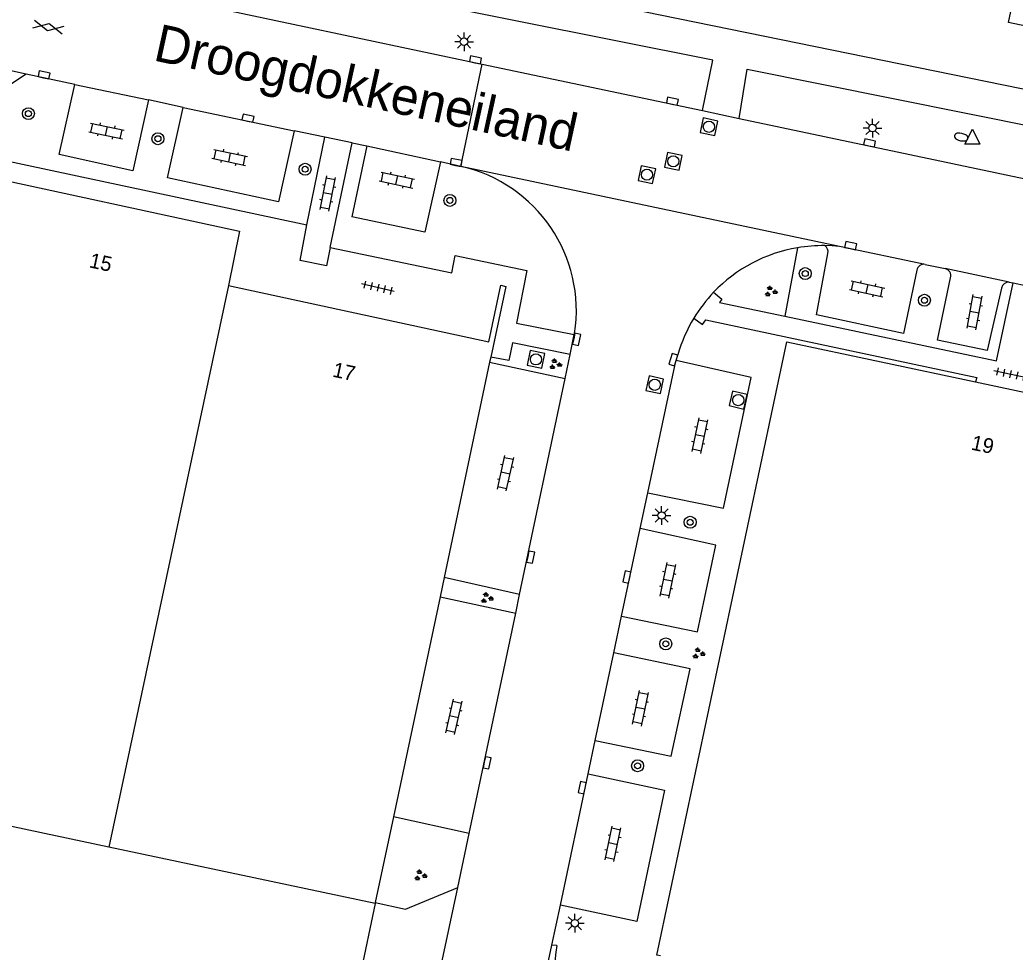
# Model space of a CAD drawing. Extents: x 131000 to 133013, y 393000 to 396501.
# Drawn here: x 131584.1 to 131650.8, y 393585.9 to 393648.3 of the extents above; entities that cross this region are included whole.
import ezdxf

# ---------------------------------------------------------------- set-up
doc = ezdxf.new("R2010")
doc.units = 0
for name, color, linetype in [('gg-afsc-hekwerk', 7, 'Continuous'), ('gg-anno-huisnummerreeks BGT', 7, 'Continuous'), ('gg-anno-openbare ruimte label', 7, 'Continuous'), ('gg-bbg-hoofdgebouw', 7, 'Continuous'), ('gg-bbg-tussenscheiding', 7, 'Continuous'), ('gg-knt-onverhard', 7, 'Continuous'), ('gg-knt-verharding', 7, 'Continuous'), ('gt-grn-groengrens', 7, 'Continuous'), ('gt-grn-weggrens', 7, 'Continuous'), ('gt-symb-boom', 7, 'Continuous'), ('gt-symb-brandkraan', 7, 'Continuous'), ('gt-symb-gesloten verharding', 7, 'Continuous'), ('gt-symb-groenvak', 7, 'Continuous'), ('gt-symb-klinker verharding', 7, 'Continuous'), ('gt-symb-kolk', 7, 'Continuous'), ('gt-symb-lichtmast', 7, 'Continuous'), ('gt-symb-rioolschacht', 7, 'Continuous'), ('gt-symb-tegel verharding', 7, 'Continuous'), ('gt-symb-waterafsluiter', 7, 'Continuous')]:
    doc.layers.add(name, color=color, linetype=linetype)

# ---------------------------------------------------------------- blocks, each defined once
blk = doc.blocks.new('gt0-TEG1')
at = {"layer": 'gt-symb-tegel verharding'}
for p, q in [((-1.125, 0), (1.125, 0)), ((-0.9, -0.25), (-0.9, 0.25)), ((-0.45, -0.25), (-0.45, 0.25)), ((0, -0.25), (0, 0.25)), ((0.45, -0.25), (0.45, 0.25)), ((0.9, -0.25), (0.9, 0.25))]:
    blk.add_line(p, q, dxfattribs=at)
blk = doc.blocks.new('gt0-KL1')
at = {"layer": 'gt-symb-klinker verharding'}
for p, q in [((-1.15, 0.3), (1.15, 0.3)), ((-1, -0.3), (-1, 0.3)), ((-0.5, 0.3), (-0.5, 0.45)), ((0, -0.3), (0, 0.3)), ((0.5, 0.3), (0.5, 0.45)), ((1, -0.3), (1, 0.3)), ((-1.15, -0.3), (1.15, -0.3)), ((-0.5, -0.45), (-0.5, -0.3)), ((0.5, -0.45), (0.5, -0.3))]:
    blk.add_line(p, q, dxfattribs=at)
blk = doc.blocks.new('gt0-KOLK')
at = {"layer": 'gt-symb-kolk'}
blk.add_lwpolyline([(0, 0), (0.375, 0), (0.375, 0.4), (-0.375, 0.4), (-0.375, 0), (0, 0)], dxfattribs=at)
blk = doc.blocks.new('gt0-BOOM')
at = {"layer": 'gt-symb-boom'}
for radius in [0.4, 0.2]:
    blk.add_circle((0, 0), radius, dxfattribs=at)
blk = doc.blocks.new('gt0-GRVAK')
at = {"layer": 'gt-symb-groenvak'}
for p, q in [((-0.11, 0.189), (-0.228, 0.24)), ((-0.182, 0.153), (0.088, 0.153)), ((-0.091, 0.211), (-0.156, 0.322)), ((-0.047, 0.214), (-0.047, 0.393)), ((-0.004, 0.211), (0.061, 0.322)), ((0.015, 0.189), (0.133, 0.24)), ((0.262, -0.052), (0.197, 0.059)), ((0.305, -0.049), (0.305, 0.13)), ((0.349, -0.052), (0.414, 0.059)), ((-0.245, -0.228), (-0.363, -0.177)), ((-0.318, -0.264), (-0.047, -0.264)), ((-0.226, -0.206), (-0.291, -0.095)), ((-0.183, -0.203), (-0.183, -0.024)), ((-0.139, -0.206), (-0.074, -0.095)), ((-0.12, -0.228), (-0.002, -0.177)), ((0.243, -0.074), (0.125, -0.023)), ((0.17, -0.11), (0.441, -0.11)), ((0.368, -0.074), (0.486, -0.023))]:
    blk.add_line(p, q, dxfattribs=at)
blk = doc.blocks.new('gt0-LMAST')
at = {"layer": 'gt-symb-lichtmast'}
for p, q in [((-0.182, 0.173), (-0.447, 0.438)), ((-0.005, 0.246), (-0.005, 0.621)), ((0.172, 0.173), (0.437, 0.438)), ((-0.255, -0.004), (-0.63, -0.004)), ((-0.182, -0.181), (-0.447, -0.446)), ((-0.005, -0.254), (-0.005, -0.629)), ((0.437, -0.446), (0.172, -0.181)), ((0.245, -0.004), (0.62, -0.004))]:
    blk.add_line(p, q, dxfattribs=at)
blk.add_circle((-0.005, -0.004), 0.25, dxfattribs=at)
blk = doc.blocks.new('gt0-RS')
at = {"layer": 'gt-symb-rioolschacht'}
blk.add_lwpolyline([(-0.5, -0.5), (0.5, -0.5), (0.5, 0.5), (-0.5, 0.5)], close=True, dxfattribs=at)
blk.add_circle((0, 0), 0.375, dxfattribs=at)
blk = doc.blocks.new('gt0-BR')
at = {"layer": 'gt-symb-brandkraan'}
for centre, radius, start, end in [((-0.244, 0), 0.206, 107.56694, 252.43307), ((0.599, -2.664), 3, 106.89205, 107.56694), ((0, -0.691), 0.938, 73.10799, 106.89205), ((-0.599, -2.664), 3, 72.43309, 73.10799), ((0.244, 0), 0.206, 287.56695, 72.43309), ((0.599, 2.664), 3, 252.43307, 253.10797), ((0, 0.691), 0.938, 253.10797, 286.89206), ((-0.599, 2.664), 3, 286.89206, 287.56695)]:
    blk.add_arc(centre, radius, start, end, dxfattribs=at)
blk = doc.blocks.new('gt0-WAFSL')
at = {"layer": 'gt-symb-waterafsluiter'}
for p, q in [((-0.5, -0.333), (0, 0.667)), ((0, 0.667), (0.5, -0.333)), ((0.5, -0.333), (-0.5, -0.333))]:
    blk.add_line(p, q, dxfattribs=at)
blk = doc.blocks.new('gt0-GESVH1')
at = {"layer": 'gt-symb-gesloten verharding'}
for p, q in [((-0.992, -0.261), (0.008, 0.239)), ((0.008, -0.261), (-0.992, 0.239)), ((0.008, 0.239), (1.008, -0.261)), ((1.008, 0.239), (0.008, -0.261))]:
    blk.add_line(p, q, dxfattribs=at)

msp = doc.modelspace()

# ---------------------------------------------------------------- linework, layer by layer
at = {"layer": 'gg-afsc-hekwerk'}
msp.add_line((131607.912, 393589.139), (131606.706, 393583.439), dxfattribs=at)
at = {"layer": 'gg-bbg-hoofdgebouw'}
for p, q in [((131615.656, 393625.749), (131615.581, 393625.396)), ((131615.581, 393625.396), (131612.53, 393610.972)), ((131648.127, 393624.08), (131652.201, 393623.217)), ((131612.53, 393610.972), (131612.259, 393609.691)), ((131612.259, 393609.691), (131609.141, 393594.949)), ((131609.141, 393594.949), (131607.923, 393589.19)), ((131607.912, 393589.139), (131590.076, 393592.919)), ((131607.923, 393589.19), (131607.912, 393589.139))]:
    msp.add_line(p, q, dxfattribs=at)
for points in [[(131666.207, 393644.817), (131650.329, 393648.169), (131652.82, 393659.982), (131662.913, 393661.862)], [(131590.076, 393592.919), (131571.89, 393596.773), (131580.872, 393638.078)], [(131580.872, 393638.078), (131598.836, 393634.173), (131598.092, 393630.542)], [(131598.092, 393630.542), (131615.528, 393626.778), (131616.325, 393630.558), (131616.658, 393630.487), (131615.656, 393625.749)], [(131627.019, 393585.62), (131626.781, 393585.67), (131635.482, 393626.758), (131648.127, 393624.08)]]:
    msp.add_lwpolyline(points, dxfattribs=at)
at = {"layer": 'gg-bbg-tussenscheiding'}
msp.add_line((131598.092, 393630.542), (131590.076, 393592.919), dxfattribs=at)
at = {"layer": 'gg-knt-onverhard'}
msp.add_line((131603.859, 393653.419), (131663.713, 393641.183), dxfattribs=at)
for points in [[(131629.828, 393642.259), (131630.534, 393645.632), (131597.48, 393652.245), (131591.267, 393653.383), (131590.586, 393650.571)], [(131632.294, 393641.736), (131632.833, 393645.043), (131662.268, 393639.122), (131686.628, 393634.076)]]:
    msp.add_lwpolyline(points, dxfattribs=at)
at = {"layer": 'gg-knt-verharding'}
for p, q in [((131590.586, 393650.571), (131615.088, 393645.381)), ((131584.529, 393644.715), (131568.051, 393648.18)), ((131615.088, 393645.381), (131629.828, 393642.259)), ((131587.808, 393644.017), (131584.529, 393644.715)), ((131587.808, 393644.017), (131592.731, 393642.976)), ((131595.048, 393642.475), (131592.731, 393642.976)), ((131595.048, 393642.475), (131602.495, 393640.903)), ((131629.828, 393642.259), (131632.294, 393641.736)), ((131632.294, 393641.736), (131680.286, 393631.57)), ((131604.536, 393640.481), (131602.495, 393640.903)), ((131603.34, 393634.611), (131604.536, 393640.481)), ((131606.362, 393640.104), (131604.536, 393640.481)), ((131604.908, 393633.088), (131606.362, 393640.104)), ((131607.351, 393639.898), (131606.347, 393635.155)), ((131606.362, 393640.104), (131607.351, 393639.898)), ((131607.351, 393639.898), (131612.295, 393638.831)), ((131580.559, 393639.466), (131603.34, 393634.611)), ((131613.648, 393638.524), (131612.295, 393638.831)), ((131644.755, 393631.959), (131639.003, 393633.153)), ((131644.755, 393631.959), (131646.085, 393631.68)), ((131650.376, 393630.768), (131646.085, 393631.68)), ((131650.376, 393630.768), (131650.636, 393630.713)), ((131650.636, 393630.713), (131652.547, 393630.303)), ((131620.97, 393625.91), (131621.252, 393627.252)), ((131621.252, 393627.252), (131621.268, 393627.328)), ((131620.633, 393624.311), (131620.97, 393625.91)), ((131628.076, 393625.515), (131628.186, 393625.899)), ((131615.581, 393625.396), (131620.633, 393624.311)), ((131617.587, 393609.841), (131620.633, 393624.311)), ((131625.664, 393614.259), (131626.169, 393616.645)), ((131624.419, 393608.382), (131625.664, 393614.259)), ((131617.587, 393609.841), (131612.53, 393610.972)), ((131612.259, 393609.691), (131617.325, 393608.595)), ((131617.325, 393608.595), (131617.587, 393609.841)), ((131614.207, 393593.814), (131617.325, 393608.595)), ((131623.898, 393605.926), (131624.419, 393608.382)), ((131622.656, 393600.061), (131623.898, 393605.926)), ((131622.184, 393597.833), (131622.656, 393600.061)), ((131620.317, 393589.022), (131622.184, 393597.833)), ((131614.207, 393593.814), (131609.141, 393594.949)), ((131613.441, 393590.201), (131614.207, 393593.814)), ((131611.313, 393580.159), (131613.441, 393590.201)), ((131619.749, 393586.34), (131620.317, 393589.022)), ((131616.852, 393572.671), (131619.749, 393586.34)), ((131620.078, 393586.312), (131619.749, 393586.34))]:
    msp.add_line(p, q, dxfattribs=at)
for points in [[(131584.529, 393644.715), (131581.314, 393642.585), (131580.559, 393639.466)], [(131592.731, 393642.976), (131591.674, 393638.236), (131586.758, 393639.313), (131587.808, 393644.017)], [(131602.495, 393640.903), (131601.443, 393636.16), (131594.016, 393637.753), (131595.048, 393642.475)], [(131612.295, 393638.831), (131611.244, 393634.116), (131606.347, 393635.155)], [(131604.908, 393633.088), (131604.649, 393631.855), (131602.888, 393632.225), (131603.34, 393634.611)], [(131604.908, 393633.088), (131613.038, 393631.382), (131613.262, 393632.546), (131618.082, 393631.552), (131617.382, 393628.017), (131621.252, 393627.252)], [(131639.003, 393633.153), (131638.512, 393633.196), (131638.024, 393633.215)], [(131644.183, 393631.577), (131643.297, 393627.333), (131637.468, 393628.577), (131638.24, 393632.691)], [(131649.852, 393630.369), (131648.893, 393626.195), (131645.565, 393626.891), (131646.452, 393631.067)], [(131635.344, 393628.482), (131649.515, 393625.488), (131650.636, 393630.713)], [(131630.583, 393630.089), (131631.139, 393629.624), (131630.975, 393629.405), (131635.344, 393628.482)], [(131629.253, 393628.348), (131629.833, 393627.94), (131630.058, 393628.232), (131648.198, 393624.389), (131648.127, 393624.08)], [(131620.97, 393625.91), (131617.119, 393626.693), (131616.875, 393625.513), (131615.656, 393625.749)], [(131626.169, 393616.645), (131631.237, 393615.634), (131633.103, 393624.381), (131628.076, 393625.515)], [(131626.169, 393616.645), (131627.973, 393625.157), (131628.076, 393625.515)], [(131624.419, 393608.382), (131629.5, 393607.328), (131630.737, 393613.151), (131625.664, 393614.259)], [(131622.656, 393600.061), (131627.745, 393599.011), (131629, 393604.849), (131623.898, 393605.926)], [(131622.184, 393597.833), (131627.291, 393596.728), (131625.427, 393587.927), (131620.317, 393589.022)], [(131607.923, 393589.19), (131609.945, 393588.747), (131613.441, 393590.201)]]:
    msp.add_lwpolyline(points, dxfattribs=at)
for centre, radius, start, end in [((131611.479, 393628.857), 9.908, 351.12506, 77.35336), ((131637.882, 393623.131), 10.084, 99.56782, 136.37176), ((131637.885, 393623.142), 10.074, 89.211, 99.59605), ((131637.692, 393632.772), 0.554, 351.624, 53.18026), ((131644.663, 393631.478), 0.49, 79.17889, 168.29366), ((131645.965, 393631.192), 0.503, 345.61751, 76.19998), ((131650.35, 393630.259), 0.51, 87.0626, 167.51234), ((131637.882, 393623.135), 10.081, 136.38446, 148.86104), ((131637.866, 393623.139), 10.066, 148.83229, 164.08335), ((131624.609, 393585.344), 4.634, 167.93854, 251.29057)]:
    msp.add_arc(centre, radius, start, end, dxfattribs=at)
at = {"layer": 'gt-grn-groengrens'}
msp.add_line((131636.206, 393633.075), (131635.344, 393628.482), dxfattribs=at)
at = {"layer": 'gt-grn-weggrens'}
for p, q in [((131613.648, 393638.524), (131615.088, 393645.381)), ((131639.003, 393633.153), (131613.648, 393638.524))]:
    msp.add_line(p, q, dxfattribs=at)

# ---------------------------------------------------------------- block references
at = {"layer": 'gt-symb-boom'}
for p in [(131584.69, 393642.059), (131593.364, 393640.377), (131603.225, 393638.334), (131612.917, 393636.246), (131636.719, 393631.343), (131644.7, 393629.552), (131629.01, 393614.677), (131627.377, 393606.531), (131625.489, 393598.361)]:
    msp.add_blockref('gt0-BOOM', p, dxfattribs=at)
at = {"layer": 'gt-symb-brandkraan', "rotation": 168.28547478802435}
msp.add_blockref('gt0-BR', (131647.161, 393640.488), dxfattribs=at)
at = {"layer": 'gt-symb-gesloten verharding', "rotation": -11.186329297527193}
msp.add_blockref('gt0-GESVH1', (131586.021, 393647.862), dxfattribs=at)
at = {"layer": 'gt-symb-groenvak'}
for p in [(131634.4, 393630.136), (131619.965, 393625.264), (131615.385, 393609.6), (131629.562, 393605.888), (131610.938, 393591.015)]:
    msp.add_blockref('gt0-GRVAK', p, dxfattribs=at)
at = {"layer": 'gt-symb-klinker verharding'}
for p, rotation in [((131589.92, 393640.896), -12.118760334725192), ((131598.172, 393639.125), -12.118760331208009), ((131609.37, 393637.611), -12.118760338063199), ((131604.743, 393636.702), 78.86988891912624), ((131640.86, 393630.321), -12.11876033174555), ((131648.058, 393628.752), 79.74640197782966), ((131629.664, 393620.484), 78.11724113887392), ((131616.646, 393617.963), 77.35314650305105), ((131627.521, 393610.788), 78.11724113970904), ((131613.195, 393601.635), 77.3531465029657), ((131625.683, 393602.214), 78.11724113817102), ((131623.846, 393593.13), 78.11724113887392)]:
    msp.add_blockref('gt0-KL1', p, dxfattribs=dict(at, rotation=rotation))
at = {"layer": 'gt-symb-kolk'}
for p, rotation in [((131614.593, 393645.468), -11.950647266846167), ((131585.7, 393644.464), -11.950647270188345), ((131627.782, 393642.698), -11.53462065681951), ((131599.361, 393641.555), -12.062746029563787), ((131640.982, 393639.904), -11.950647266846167), ((131613.297, 393638.594), -11.298700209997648), ((131639.721, 393633.021), -12.006708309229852), ((131621.217, 393626.974), -101.95064726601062), ((131628.069, 393625.516), 73.01526746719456), ((131618.131, 393612.381), -101.95064726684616), ((131624.968, 393610.969), 78.04935273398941), ((131615.221, 393598.601), -102.06274602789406), ((131621.975, 393596.851), 78.04935273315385)]:
    msp.add_blockref('gt0-KOLK', p, dxfattribs=dict(at, rotation=rotation))
at = {"layer": 'gt-symb-lichtmast'}
for p in [(131613.871, 393646.885), (131641.223, 393641.097), (131627.106, 393615.135), (131621.288, 393587.812)]:
    msp.add_blockref('gt0-LMAST', p, dxfattribs=at)
at = {"layer": 'gt-symb-rioolschacht'}
for p, rotation in [((131630.266, 393641.176), 168.11724114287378), ((131627.879, 393638.864), -11.478482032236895), ((131626.116, 393637.968), -12.354826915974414), ((131618.682, 393625.593), -11.826703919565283), ((131626.637, 393623.893), 77.58922528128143), ((131632.228, 393622.865), 166.88085536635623)]:
    msp.add_blockref('gt0-RS', p, dxfattribs=dict(at, rotation=rotation))
at = {"layer": 'gt-symb-tegel verharding'}
for p, rotation in [((131608.096, 393630.396), 166.82507339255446), ((131650.457, 393624.599), 168.04935273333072)]:
    msp.add_blockref('gt0-TEG1', p, dxfattribs=dict(at, rotation=rotation))
at = {"layer": 'gt-symb-waterafsluiter'}
msp.add_blockref('gt0-WAFSL', (131647.909, 393640.353), dxfattribs=at)

# ---------------------------------------------------------------- texts
at = {"layer": 'gg-anno-huisnummerreeks BGT'}
for s, rotation, p in [('15', 347.8, (131588.71, 393631.768)), ('17', 347.8, (131605.007, 393624.445)), ('19', 348, (131647.772, 393619.556))]:
    msp.add_text(s, height=1, rotation=rotation, dxfattribs=at).set_placement(p)
at = {"layer": 'gg-anno-openbare ruimte label'}
msp.add_text('Droogdokkeneiland', height=2.5, rotation=347.7, dxfattribs=at).set_placement((131592.978, 393645.644))

doc.saveas('drawing.dxf')
